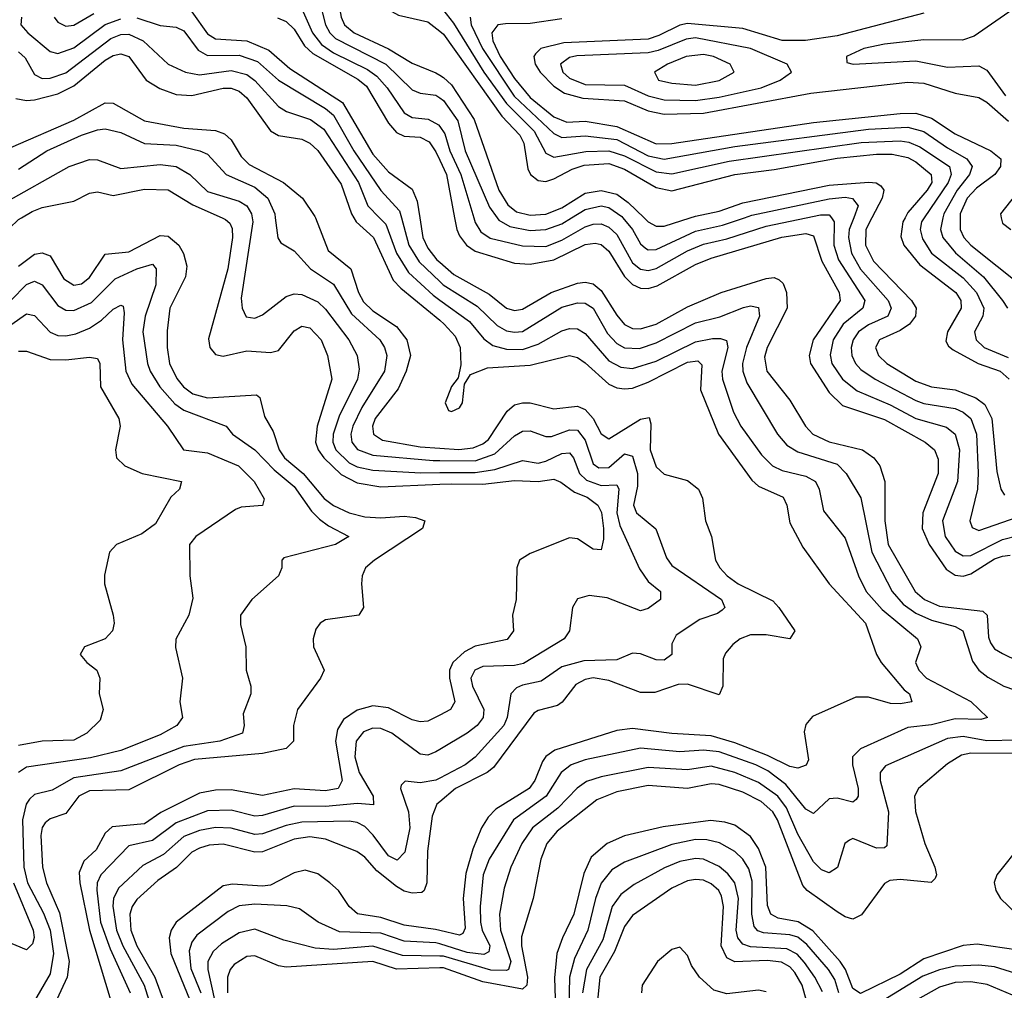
# Model space of a CAD drawing. Header units: inches. Extents: x 501365 to 657855, y 482276 to 547543.
# Tile 796 of 957: x 618933 to 621435, y 488037 to 490503. Entities that reach past the tile are written whole.
import ezdxf

# ---------------------------------------------------------------- set-up
doc = ezdxf.new("R2010")
doc.units = ezdxf.units.IN
doc.header["$MEASUREMENT"] = 0
for name, color, linetype in [('A6418', 7, 'Continuous'), ('A6419', 7, 'Continuous'), ('A6428', 7, 'Continuous'), ('A6429', 7, 'Continuous')]:
    doc.layers.add(name, color=color, linetype=linetype)

msp = doc.modelspace()

# ---------------------------------------------------------------- linework, layer by layer
at = {"layer": 'A6418', "color": 5}
for points, elevation in [([(618781.4, 490000), (618778, 489982), (618703, 489850), (618686.4, 489810), (618684.2, 489790), (618688.5, 489770), (618700.4, 489760.4), (618710, 489755.5), (618730, 489758.2), (618750, 489770.1), (618830, 489863.3), (618906.6, 489973.4), (618930, 489995.4), (618937.5, 490000)], 2620), ([(619446.8, 490000), (619455.9, 489996), (619466.4, 489986.4), (619472.5, 489972.5), (619473.2, 489950), (619461.7, 489870), (619412.4, 489692.4), (619415.8, 489670), (619430, 489652.6), (619450, 489648.6), (619510, 489661.8), (619570, 489657.2), (619590, 489662.4), (619630, 489712.3), (619650, 489724.5), (619670, 489720.5), (619698.4, 489690), (619714.5, 489650), (619726.3, 489590), (619688.3, 489470), (619684.2, 489430), (619691.1, 489410), (619705.4, 489390), (619750, 489347.3), (619790, 489326.3), (619850, 489316.2), (620000, 489322.6)], 2620), ([(619523.1, 490000), (619524.9, 489990), (619495.7, 489795.7), (619498.2, 489770), (619508.6, 489748.6), (619530, 489745), (619550, 489753.3), (619610, 489800.3), (619630, 489806.5), (619650, 489804.9), (619690, 489786.2), (619710, 489767.9), (619769, 489690), (619790.5, 489650), (619795.6, 489615.6), (619790.7, 489590), (619744.2, 489495.8), (619729.4, 489450), (619728.5, 489430), (619735.8, 489410), (619770, 489377.2), (619790, 489366.9), (619830, 489358.8), (619952.2, 489352.2), (620000, 489352.3)], 2640), ([(619582.1, 490000), (619588.6, 489948.6), (619596.1, 489936.1), (619630, 489915.9), (619671.7, 489870), (619730, 489830.9), (619776.2, 489756.2), (619847.7, 489690), (619859.9, 489670), (619865.3, 489650), (619859.5, 489610), (619801.8, 489518.2), (619778.9, 489470), (619774.5, 489450), (619776.9, 489430), (619791.2, 489411.2), (619830, 489397), (619983.1, 489383.1), (620000, 489383)], 2660), ([(619684.3, 490000), (619716.5, 489916.5), (619773.9, 489870), (619793.5, 489810), (619806.4, 489786.4), (619830, 489763.3), (619890, 489723.4), (619916.7, 489690), (619925.4, 489650), (619914.9, 489610), (619894.3, 489565.7), (619836, 489490), (619829, 489470), (619831.7, 489450), (619854.9, 489434.9), (619950, 489417.8), (620000, 489414.4)], 2680), ([(619781.7, 490000), (619787.4, 489990), (619832.1, 489950), (619881.8, 489841.8), (619900.9, 489820.9), (620000, 489739.5)], 2720), ([(619847.1, 490000), (619863.4, 489983.4), (619890.2, 489910.2), (619920.8, 489860.8), (619983, 489803), (620000, 489790.8)], 2740), ([(619902.7, 490000), (619921.6, 489930), (619947.8, 489887.8), (620000, 489838.1)], 2760), ([(619949.1, 490000), (619956.9, 489950), (619970, 489922.8), (619993.1, 489893.1), (620000, 489887.1)], 2780), ([(618930, 489876.9), (618970, 489907.6), (618990, 489911.3), (619010, 489903.6), (619044.9, 489844.9), (619070, 489828.4), (619090, 489832.3), (619110, 489848.2), (619150, 489907.8), (619210, 489913.1), (619290, 489955.3), (619310, 489953.4), (619337.2, 489930), (619349.1, 489909.1), (619357.3, 489877.3), (619353.9, 489850), (619314.4, 489770), (619307.5, 489712.5), (619307.3, 489670), (619313.4, 489630), (619331.8, 489591.8), (619348.7, 489570), (619372.4, 489552.4), (619410, 489542.5), (619534.7, 489550), (619543.2, 489543.2), (619554.7, 489494.7), (619576.5, 489456.5), (619591.8, 489410), (619605.9, 489390), (619653.2, 489350), (619706.8, 489286.8), (619730, 489268.4), (619770, 489250.5), (619810, 489239.7), (619850, 489237.1), (619910, 489241.8), (619938.5, 489238.5), (619962, 489230), (619955.9, 489210), (619833.9, 489130), (619811.8, 489110), (619803.2, 489090), (619801.1, 489070), (619806.3, 489010), (619794.9, 488990), (619710, 488978.2), (619696, 488970), (619685.3, 488954.7), (619678.8, 488930), (619679.7, 488910), (619706, 488850), (619696.8, 488830), (619638.8, 488750), (619628.1, 488710), (619628.6, 488670), (619610, 488650.9), (619550, 488638.9), (619376.5, 488623.5), (619337.7, 488610), (619210, 488545.9), (619110, 488543.4), (619083, 488530), (619050, 488486.1), (619010, 488472.2), (618997.6, 488462.4), (618989.4, 488450.6), (618986, 488430), (618990.3, 488350), (619001.2, 488310), (619033.9, 488233.9), (619058, 488110), (619053.6, 488070), (619015.8, 487990)], 2580), ([(618910, 489790.1), (618950, 489830.8), (618970, 489838.7), (618989.5, 489829.5), (619030, 489776.7), (619050, 489765.1), (619070, 489764.4), (619115.5, 489784.5), (619175.2, 489844.8), (619230.5, 489870.5), (619270, 489882.4), (619279.1, 489870), (619278.4, 489830), (619251.6, 489750), (619245.4, 489710), (619257.5, 489630), (619264.1, 489610), (619288.6, 489570), (619326.9, 489526.9), (619350, 489510.8), (619457.5, 489470), (619473.4, 489450), (619530, 489410.6), (619579.2, 489359.2), (619630, 489316.9), (619674.6, 489254.6), (619694.2, 489234.2), (619717.1, 489217.1), (619768.9, 489190), (619734.9, 489170), (619604.1, 489135.9), (619598.9, 489130), (619598.6, 489110), (619590.2, 489090), (619522.8, 489030), (619493.8, 488990), (619493.7, 488966.3), (619507.5, 488910), (619508, 488850), (619520.2, 488810), (619520.2, 488790), (619500.9, 488739.1), (619503.5, 488710), (619498.8, 488690), (619441.3, 488670), (619350, 488656.5), (619190, 488594.8), (619070, 488577.1), (619014.8, 488545.2), (618970, 488534.2), (618957.5, 488522.5), (618949.2, 488510), (618939.8, 488470), (618943.2, 488350), (618952.5, 488310), (618993, 488233), (619010, 488189.4), (619018.6, 488130), (619010, 488078.3), (618970, 488009.9)], 2560), ([(618910, 489727.7), (618950, 489755.7), (618970, 489751.9), (619010, 489709.7), (619030, 489700.5), (619050, 489699.6), (619075.1, 489704.9), (619110, 489719.8), (619140.4, 489739.6), (619170, 489767.5), (619190, 489778.1), (619195.5, 489775.5), (619198.5, 489758.5), (619194.1, 489690), (619202.4, 489610), (619217.5, 489577.5), (619308.6, 489470), (619348.6, 489410), (619410, 489402.9), (619488.5, 489370), (619528.3, 489330), (619553.9, 489286.1), (619550, 489269.2), (619495.5, 489264.5), (619481, 489259), (619380.6, 489190), (619363.8, 489170), (619365.3, 489090), (619373, 489033), (619362.7, 488990), (619329.4, 488929.4), (619328.2, 488908.2), (619346, 488830), (619339.3, 488770), (619346.7, 488730), (619332, 488710), (619290, 488686.2), (619190, 488646.3), (619112.2, 488627.8), (618950, 488603.5), (618929.4, 488590.6)], 2540), ([(618930, 489661.3), (618950, 489661.3), (619010, 489640.1), (619050, 489639.2), (619110, 489646), (619130, 489642), (619136.3, 489630), (619137.8, 489570), (619184.8, 489490), (619188.4, 489470), (619175.8, 489410), (619178.5, 489390), (619199.5, 489370), (619243.7, 489350), (619343.7, 489330), (619339.2, 489310), (619316.8, 489290), (619277.4, 489222.6), (619242.9, 489197.1), (619178.7, 489170), (619160.8, 489150), (619148.2, 489091.8), (619148, 489070), (619170.2, 488990), (619172.6, 488970), (619168.9, 488950), (619150, 488929.8), (619097.3, 488910), (619086.4, 488890), (619103.1, 488870), (619128.7, 488850), (619136.5, 488830), (619134.9, 488790), (619144.4, 488750), (619137.1, 488722.9), (619103.5, 488690), (619070, 488672.5), (618990, 488670.3), (618930, 488658.7)], 2520), ([(620000, 488736.1), (619970, 488720.7), (619950, 488719.2), (619930, 488724.5), (619870, 488754.3), (619830, 488759.4), (619790, 488748.8), (619755.2, 488724.8), (619740.5, 488699.5), (619735, 488670), (619752, 488570), (619742.1, 488550), (619710, 488543.4), (619630, 488548.6), (619550, 488531.6), (619470, 488546.2), (619430, 488545.7), (619390, 488537.8), (619291.3, 488488.7), (619250, 488459.8), (619167.8, 488452.2), (619150, 488435.8), (619126.6, 488393.4), (619095.4, 488364.6), (619083.7, 488336.3), (619085.1, 488310), (619110.2, 488190), (619163.9, 488010)], 2620), ([(620000, 488648.7), (619990, 488642.7), (619970, 488634), (619950, 488636.9), (619878, 488690), (619850, 488702.1), (619830, 488702.8), (619806.4, 488693.6), (619787.6, 488670), (619784.2, 488630), (619795.7, 488590), (619831.3, 488530), (619832, 488508), (619791.2, 488511.2), (619710, 488503.8), (619630, 488504.5), (619550, 488480.8), (619530, 488479.7), (619470, 488494.6), (619410, 488492.5), (619330, 488462.3), (619270, 488417.5), (619210, 488403.7), (619138.6, 488330), (619129.8, 488310.2), (619128.6, 488291.4), (619138.1, 488210), (619162.4, 488142.4), (619213, 488030)], 2640), ([(620000, 488576), (619990, 488570.7), (619950, 488563.6), (619912.1, 488567.9), (619901.7, 488558.3), (619900.5, 488550), (619921.1, 488490), (619924.2, 488450), (619911.8, 488388.2), (619892.2, 488367.8), (619870, 488378.4), (619831.3, 488431.3), (619810, 488452.8), (619790, 488463), (619770, 488466.9), (619650, 488464.4), (619610, 488455.5), (619550, 488434.1), (619530, 488432.9), (619470, 488448.7), (619430, 488450.8), (619390, 488443.2), (619350, 488427.7), (619297.9, 488382.1), (619245.7, 488354.3), (619183.5, 488296.5), (619171.3, 488270), (619169.1, 488250.9), (619178.6, 488190), (619194.6, 488150), (619249.4, 488050), (619286.5, 487930)], 2660), ([(620000, 488516), (619992.9, 488510), (619981.1, 488478.9), (619969, 488390), (619967.2, 488310), (619960.9, 488290), (619954.6, 488285.4), (619930, 488283.9), (619910, 488288.8), (619890, 488300.4), (619840.6, 488340.6), (619810, 488375.4), (619789.5, 488389.4), (619710, 488420.7), (619670, 488426.9), (619630, 488420.9), (619550, 488388.9), (619530, 488387.4), (619450, 488408.2), (619414.3, 488405.7), (619390, 488398.1), (619370, 488387.4), (619331.2, 488348.8), (619284, 488316), (619230, 488267.3), (619218.1, 488250), (619212.4, 488230), (619215.5, 488190), (619230.6, 488150), (619275.9, 488070), (619320.4, 487950)], 2680), ([(620000, 488188.4), (619989, 488191), (619910, 488201.9), (619850, 488222), (619790.7, 488230.7), (619770, 488249.4), (619742.5, 488290), (619721.2, 488310), (619690, 488332.6), (619658.2, 488341.8), (619630, 488335.5), (619570, 488303.6), (619550, 488301.3), (619473.1, 488306.9), (619450, 488301.9), (619330.5, 488210), (619317.8, 488190), (619312.8, 488170), (619316.7, 488130), (619366.3, 488010)], 2720), ([(618917.2, 488310), (618966.8, 488190), (618969.1, 488170.9), (618965.1, 488154.9), (618950, 488139.8), (618850, 488180.7)], 2540), ([(620000, 488154.7), (619990, 488157.8), (619910, 488162), (619850, 488182.2), (619745.1, 488185.1), (619690.9, 488210), (619643.6, 488243.6), (619611.2, 488251.2), (619530, 488255.7), (619490, 488251.5), (619462.8, 488237.3), (619382.8, 488177.2), (619370, 488159.2), (619363.2, 488136.8), (619367.5, 488092.5), (619392.7, 488030)], 2740), ([(620000, 488123.7), (619905.6, 488125.6), (619830, 488148.9), (619730, 488140.3), (619683.8, 488143.8), (619604.3, 488164.3), (619530, 488192.4), (619490, 488182.7), (619445.4, 488154.6), (619424.3, 488135.7), (619411.2, 488110), (619410.5, 488090), (619437.4, 487970)], 2760), ([(620000, 488093.9), (619890, 488090.9), (619830, 488110), (619610, 488095.2), (619590, 488098.7), (619530, 488124.5), (619510, 488122.6), (619477.4, 488102.6), (619467.4, 488090), (619461.1, 488070), (619460.7, 488030)], 2780)]:
    msp.add_lwpolyline(points, dxfattribs=dict(at, elevation=elevation))
at = {"layer": 'A6419', "color": 5}
for points, elevation in [([(620000, 490737.7), (619984.4, 490744.4), (619930, 490791.7), (619910, 490798.6), (619890, 490798.8), (619750, 490758.4), (619624.8, 490675.2), (619518.8, 490630), (619531.7, 490610), (619550, 490602.2), (619570, 490597.7), (619630, 490597.6), (619670, 490583.2), (619693.8, 490553.8), (619709.9, 490489.9), (619720.4, 490470), (619735.4, 490455.4), (619862.9, 490390), (619930, 490324.8), (619950, 490316.7), (619990, 490311.7), (620000, 490304.8)], 2860), ([(620000, 490690.5), (619990, 490691.3), (619970, 490698.2), (619915.6, 490735.6), (619890, 490741.4), (619810, 490728.7), (619770, 490717.3), (619730, 490693.2), (619710.4, 490669.6), (619705.5, 490650), (619710.4, 490630), (619738.3, 490570), (619749.6, 490510), (619758.5, 490490), (619782.5, 490470), (619869.5, 490429.5), (619930, 490392.6), (619990, 490368.3), (620000, 490362.5)], 2880), ([(620000, 490611.7), (619970, 490609.2), (619890, 490619.7), (619868, 490612), (619855.2, 490590), (619852.2, 490570), (619855.6, 490550), (619869, 490529), (619895.3, 490515.3), (619970, 490497.8), (620000, 490474.3)], 2920), ([(619020.6, 490510), (619030, 490497.2), (619050, 490487.1), (619070, 490489.8), (619121.1, 490518.9)], 2780), ([(619370, 490523.1), (619410, 490467.5), (619430, 490455), (619510, 490449.6), (619566.2, 490426.2), (619619.1, 490379.1), (619752.7, 490292.7), (619830, 490161.3), (619870, 490116.7), (619930, 490072.3), (619942.5, 490042.5), (619949.1, 490000)], 2780), ([(619650, 490530.7), (619676.5, 490470), (619700, 490440), (619730, 490419.4), (619816.8, 490376.8), (619840.1, 490360.1), (619866.8, 490330), (619910, 490266.5), (619930, 490254.8), (619970.3, 490250.3), (619996.6, 490236.6), (620000, 490231.7)], 2840), ([(618937, 490510), (618935.4, 490490), (618953.2, 490470), (619010, 490422.9), (619030, 490417.8), (619070, 490432), (619150, 490491.4), (619190, 490505.8)], 2760), ([(619230, 490508.1), (619290, 490488.6), (619330, 490484.1), (619350, 490475.4), (619385.9, 490425.9), (619410, 490412.8), (619490, 490413.6), (619537.1, 490397.1), (619590, 490349.8), (619710, 490277.6), (619730, 490260.7), (619782.1, 490170), (619850, 490068.9), (619897.9, 490017.9), (619902.7, 490000)], 2760), ([(619587.8, 490507.8), (619610, 490498.7), (619630, 490478.9), (619656.6, 490436.6), (619677.3, 490417.3), (619791.9, 490351.9), (619814.3, 490334.3), (619870, 490240.5), (619890, 490216.4), (619910, 490207.6), (619950, 490205.1), (619973.1, 490193.1), (619990, 490167.8), (620000, 490146.5)], 2820), ([(618930, 490421.4), (618946.5, 490406.5), (618970, 490363.8), (618990, 490354), (619010, 490354.7), (619050, 490368), (619164.1, 490455.9), (619190, 490465.6), (619210, 490466.7), (619246.3, 490450), (619310, 490390.1), (619353.8, 490370), (619390, 490363.6), (619470, 490374), (619510, 490363.9), (619530, 490348.8), (619590, 490282.9), (619610.3, 490270.3), (619671.6, 490250), (619705.5, 490225.5), (619794, 490090), (619817.6, 490030), (619847.1, 490000)], 2740), ([(618923.1, 490303.1), (618950, 490297.9), (618970, 490300), (619030, 490314.8), (619070, 490335.2), (619150, 490400.7), (619170, 490412.3), (619190, 490416.7), (619210, 490409.7), (619254, 490350), (619288.7, 490328.7), (619330, 490313.3), (619370, 490310.5), (619450, 490329.6), (619470, 490329), (619490, 490321.5), (619510, 490304.8), (619570, 490220.8), (619590, 490209.4), (619650, 490199.8), (619670, 490189.7), (619690, 490170.8), (619750, 490085.7), (619776, 490010), (619781.7, 490000)], 2720), ([(618910, 490178.8), (619070, 490248), (619150, 490291.9), (619170, 490291), (619250, 490246.6), (619350, 490227.3), (619430, 490221.7), (619453.2, 490213.2), (619470, 490197.8), (619495.8, 490155.8), (619515.5, 490135.5), (619602.9, 490090), (619651, 490050), (619683.1, 490003.1), (619684.3, 490000)], 2680), ([(618930, 490123.9), (619001.7, 490170), (619090, 490209.8), (619130, 490223.9), (619150, 490225.6), (619190, 490216.9), (619250, 490189.1), (619330, 490184.8), (619390.5, 490170.5), (619410, 490161.3), (619457.2, 490110), (619530, 490077.6), (619563.4, 490050), (619580.8, 490010), (619582.1, 490000)], 2660), ([(618890, 490035.2), (619058.2, 490130), (619110, 490148.4), (619130, 490147.1), (619190, 490124.9), (619290, 490135.8), (619330, 490130.4), (619365.1, 490110), (619410, 490066.9), (619490, 490042.1), (619509.6, 490030), (619521.4, 490010), (619523.1, 490000)], 2640), ([(618937.5, 490000), (618964, 490016), (618990, 490026), (619070, 490041.9), (619110, 490062.7), (619130, 490066.2), (619170, 490056.2), (619250, 490072.4), (619310, 490070.7), (619372.6, 490032.6), (619446.8, 490000)], 2620)]:
    msp.add_lwpolyline(points, dxfattribs=dict(at, elevation=elevation))
at = {"layer": 'A6428', "color": 5}
for points, elevation in [([(620037.8, 490000), (620043.4, 489970), (620050, 489953.8), (620067.9, 489930), (620090, 489915), (620190, 489884.9), (620230, 489882), (620290, 489893), (620370, 489932.2), (620395.4, 489935.4), (620410, 489932.2), (620430, 489915.5), (620470, 489851), (620490, 489830.8), (620510, 489821.1), (620530, 489820.3), (620552.9, 489827.1), (620650, 489881.4), (620690, 489897.4), (620869.4, 489950.6), (620930, 489959.7), (620950, 489954), (620971.4, 489890), (621014.8, 489810), (621017.8, 489790), (620949, 489690), (620938.6, 489650), (620942.4, 489630), (620990, 489556.2), (621023.3, 489523.2), (621130, 489487.6), (621233.4, 489430), (621257, 489410), (621266.6, 489386.6), (621266.5, 489350), (621227.7, 489250), (621226.3, 489210), (621244.1, 489170), (621286.8, 489106.8), (621310, 489091.7), (621330, 489089.1), (621350, 489094.9), (621410, 489132.9), (621430, 489140), (621450, 489142.4)], 2820), ([(620086.5, 490000), (620090, 489988.2), (620104.5, 489964.5), (620128.1, 489948.1), (620210, 489928.5), (620270, 489927), (620310, 489942.9), (620370, 489976.8), (620390, 489983.9), (620410, 489984.3), (620430, 489976), (620450, 489957.2), (620490, 489885.8), (620510, 489869.1), (620530, 489865.7), (620550, 489871), (620630, 489916), (620670, 489932.8), (620730, 489946.2), (620830, 489978.8), (620931, 490000)], 2840), ([(620145.8, 490000), (620150, 489994.3), (620178.1, 489978.1), (620230, 489968), (620270, 489969.8), (620310, 489984.7), (620335.2, 490000)], 2860), ([(620465.6, 490000), (620489.8, 489970), (620510, 489933.9), (620522.8, 489922.8), (620530, 489918.5), (620550, 489919.4), (620650, 489966), (620719, 489981), (620774.6, 490000)], 2860), ([(620519.5, 490000), (620530, 489989.7), (620550, 489979), (620570, 489978.8), (620636.2, 490000)], 2880), ([(620995.5, 490000), (621002.7, 489990), (621001.4, 489930), (621013.2, 489893.2), (621080.2, 489790), (621075.3, 489770), (621025.7, 489730), (620999.8, 489690), (620992, 489652), (620996.7, 489630), (621023.7, 489590), (621060.5, 489560.6), (621144.6, 489524.6), (621210, 489490), (621287.7, 489467.7), (621309.8, 489449.8), (621321.2, 489410), (621316.2, 489330), (621278, 489230), (621284.9, 489190), (621310, 489152.4), (621330, 489140.6), (621350, 489141.4), (621430, 489182.4), (621470, 489192.5)], 2840), ([(621052, 490000), (621040.9, 489970), (621038.7, 489950), (621046.6, 489910), (621069.6, 489869.6), (621139.3, 489790), (621147.4, 489770), (621139.2, 489750), (621090, 489727.7), (621064.2, 489710), (621050.9, 489690), (621045.7, 489670), (621047.5, 489650), (621056.5, 489630), (621070, 489614.4), (621106.5, 489590), (621210, 489535.4), (621230, 489527.8), (621310, 489515.4), (621330, 489506.4), (621350, 489490), (621363.8, 489450), (621368.3, 489351.7), (621366.8, 489310), (621347.5, 489230), (621352.9, 489212.9), (621370, 489204.9), (621470, 489239.6)], 2860), ([(621098.3, 490000), (621082.8, 489970), (621081.9, 489930), (621102, 489890), (621199.1, 489790), (621210.4, 489770), (621209.1, 489750), (621193.9, 489730), (621170, 489713.6), (621117.4, 489690), (621107.6, 489670), (621110, 489663.2), (621115.4, 489650), (621136.5, 489630), (621210, 489584.8), (621250, 489570.3), (621310, 489562.8), (621362.4, 489542.4), (621385.6, 489525.6), (621403.1, 489490), (621415.4, 489355.4), (621425.9, 489310), (621435.4, 489295.4)], 2880), ([(621182.7, 490000), (621177.3, 489990), (621172, 489952), (621179.8, 489930), (621220.5, 489880.5), (621312, 489810), (621324.2, 489790), (621325.1, 489770), (621290.1, 489710), (621286.5, 489686.5), (621293.3, 489673.3), (621304.5, 489664.5), (621368.1, 489630), (621424.5, 489610), (621447.3, 489590)], 2920), ([(621231.4, 490000), (621224.6, 489990), (621221.3, 489970), (621226.6, 489946.6), (621250.1, 489910), (621330, 489847.1), (621364.4, 489810), (621382.8, 489770), (621380.2, 489750), (621358.9, 489710), (621363, 489690), (621383.9, 489670), (621444.7, 489644.7)], 2940), ([(621278.9, 490000), (621272.6, 489970), (621278.7, 489950), (621310.5, 489910.5), (621382.3, 489850), (621429.8, 489790), (621443.1, 489770)], 2960), ([(621322.9, 490000), (621322.7, 489970), (621332.2, 489950), (621349.5, 489930), (621483.4, 489823.4)], 2980), ([(621427.1, 490000), (621430, 489986.5), (621451.3, 489970)], 3020), ([(620000, 489887.1), (620035.8, 489855.8), (620125.7, 489805.7), (620170, 489770.7), (620190, 489764), (620210, 489767.6), (620283.1, 489810), (620350, 489833.9), (620370, 489836.7), (620390, 489832.2), (620410, 489815.5), (620450, 489752.1), (620470, 489728.7), (620490, 489718.8), (620510, 489717.5), (620550, 489729.8), (620630, 489773.7), (620715.4, 489810), (620830, 489846), (620850, 489848.4), (620862.4, 489842.4), (620872.6, 489832.7), (620881.7, 489810), (620883.1, 489770), (620832, 489670), (620825.5, 489645.5), (620831.3, 489610), (620890, 489536.6), (620929.4, 489470), (620948.3, 489450), (620990, 489431), (621074.6, 489410), (621102.9, 489390), (621118.7, 489370), (621131.4, 489330), (621131.2, 489230), (621140, 489170), (621208.6, 489050), (621232.2, 489030), (621270, 489013.3), (621380.2, 489000.2), (621390.8, 488990), (621394.2, 488934.3), (621399.6, 488919.6), (621410, 488904.8), (621430, 488893), (621552.9, 488832.9)], 2780), ([(620000, 489838.1), (620009.2, 489829.2), (620095.2, 489775.2), (620146.4, 489726.4), (620170, 489712.6), (620190, 489708.9), (620210, 489711.3), (620310, 489772.4), (620350, 489784.1), (620370, 489782.6), (620390.1, 489770), (620426, 489706), (620450, 489680.4), (620470, 489669.8), (620507.7, 489667.7), (620550, 489682), (620650, 489732.8), (620711.7, 489748.3), (620771.7, 489771.6), (620790, 489775.8), (620810, 489771.7), (620813.1, 489750), (620780, 489670), (620769.5, 489630), (620770.6, 489610), (620780.7, 489580.7), (620858.5, 489450), (620882.3, 489422.3), (620910, 489405.4), (621010, 489373.7), (621033.1, 489350), (621070, 489288.1), (621097.8, 489150), (621149.7, 489050), (621178.1, 489018.1), (621210, 488995.2), (621250, 488977), (621310, 488960.9), (621329.5, 488950), (621353.6, 488873.6), (621370.1, 488850.1), (621392.7, 488832.7), (621433.6, 488810), (621490, 488790.4)], 2760), ([(620000, 489790.8), (620076, 489736), (620112.1, 489692.1), (620135.2, 489675.2), (620170, 489666), (620210, 489665.6), (620250, 489678.6), (620310, 489712.6), (620330, 489718.4), (620350, 489717.9), (620370, 489705.9), (620430, 489636.1), (620460.2, 489620.2), (620490, 489617.3), (620550, 489635.3), (620650, 489684.6), (620692.9, 489692.9), (620713.4, 489693.5), (620728.4, 489688.4), (620732.2, 489670), (620717.3, 489610), (620718.5, 489590), (620746.2, 489506.2), (620765.4, 489470), (620817.4, 489397.4), (620846, 489370), (620870, 489357.9), (620930, 489343.3), (620955.1, 489330), (620964.2, 489310), (620974.9, 489254.9), (621030, 489185.6), (621063.9, 489090), (621083.4, 489050), (621124.6, 489004.6), (621214.6, 488930), (621222.7, 488910), (621209.4, 488870), (621217.2, 488850), (621237.3, 488830), (621350, 488770.8), (621392.4, 488730), (621375, 488725), (621310, 488727), (621250, 488711.5), (621190, 488704.6), (621069.4, 488650.6), (621049, 488630), (621048.9, 488610), (621063.4, 488550), (621063.1, 488530), (621058.4, 488521.5), (621050, 488514.6), (621010, 488525.3), (620990, 488523.7), (620950, 488485.8), (620930, 488497.2), (620879.8, 488559.8), (620834.1, 488594.1), (620803.6, 488610), (620710, 488642.9), (620670, 488647.1), (620610, 488643.1), (620510, 488652), (620370, 488622.8), (620334.5, 488610), (620308.6, 488590), (620270.2, 488529.8), (620187.7, 488470), (620125.6, 488370), (620110.3, 488330), (620103.1, 488250), (620103.3, 488210), (620108, 488190), (620127.6, 488150), (620125.2, 488134.8), (620112.5, 488127.5), (620070, 488132.9), (620000, 488154.7)], 2740), ([(620000, 489739.5), (620011.5, 489730), (620039.3, 489699.3), (620051.6, 489670), (620053.6, 489626.4), (620046.7, 489593.3), (620030, 489571.1), (620013.8, 489530), (620022.6, 489510), (620030, 489507.5), (620050, 489516.9), (620057.9, 489530), (620062.9, 489577.1), (620078.4, 489601.6), (620121.6, 489618.4), (620230, 489625.3), (620330, 489650.1), (620350, 489645.2), (620370, 489631.1), (620430, 489577.4), (620450, 489567.8), (620470, 489565.1), (620490, 489567.4), (620530, 489581.9), (620630, 489633.1), (620656.3, 489636.4), (620666.3, 489626.3), (620662.5, 489562.5), (620708.4, 489450), (620792.8, 489332.8), (620810, 489317.7), (620873.1, 489290), (620882.1, 489270), (620890, 489224.7), (620923.1, 489163.1), (620989.6, 489070), (621082.2, 488970), (621110.4, 488890), (621121.9, 488870), (621180, 488800), (621193.7, 488790), (621199.5, 488770), (621170, 488764.4), (621145.9, 488765.9), (621090, 488781.8), (621057.9, 488782.1), (620947.2, 488732.8), (620930, 488712.6), (620926.3, 488693.7), (620937.5, 488622.5), (620930.9, 488609.1), (620910, 488601.3), (620890, 488605.3), (620833.3, 488633.3), (620750, 488665.4), (620690, 488683.5), (620590, 488689.3), (620490, 488701.7), (620450, 488696.7), (620292.7, 488647.3), (620270, 488630.6), (620261.5, 488618.5), (620241.4, 488570), (620227.7, 488550), (620142.5, 488497.5), (620123, 488477), (620106.3, 488450), (620084.2, 488395.8), (620066.4, 488333.5), (620059.6, 488270), (620065.1, 488194.9), (620058.8, 488181.2), (620050, 488176.6), (620000, 488188.4)], 2720), ([(620000, 489414.4), (620048.9, 489411.1), (620084.8, 489415.2), (620110, 489425.3), (620123.7, 489436.3), (620171.4, 489508.6), (620190, 489524.8), (620210, 489530), (620230, 489529.4), (620290, 489514.5), (620350, 489521.1), (620357.9, 489517.9), (620370, 489512.8), (620389.8, 489490), (620410, 489450.7), (620430, 489437.8), (620510, 489488.4), (620532.1, 489492.1), (620536.3, 489476.3), (620534.7, 489410), (620550, 489366.7), (620570, 489348.1), (620630, 489332.5), (620657.5, 489310), (620667.5, 489287.5), (620675.7, 489230), (620690.8, 489190), (620700.6, 489130), (620712.1, 489110), (620730.1, 489090), (620758.1, 489070), (620846.3, 489026.3), (620862.2, 489010), (620902.4, 488950), (620890, 488929.9), (620830, 488939.7), (620790, 488940.1), (620763.2, 488930), (620744.6, 488915.4), (620726.2, 488893.8), (620720.7, 488879.3), (620719.9, 488810), (620710, 488787.5), (620630, 488814.8), (620606.3, 488813.7), (620546.4, 488793.6), (620510, 488793.5), (620430, 488824), (620390, 488830.6), (620370, 488826.5), (620346, 488814), (620311.3, 488768.7), (620299.5, 488760.5), (620250, 488748), (620239.2, 488740.8), (620137.1, 488602.9), (620120.8, 488590), (620040.5, 488550), (620000, 488516)], 2680), ([(620000, 489383), (620090, 489382.5), (620140.1, 489399.9), (620190, 489446.2), (620210, 489458.1), (620230, 489458.9), (620270, 489444.4), (620284.5, 489444.5), (620330, 489460.8), (620350, 489460.5), (620370, 489435.1), (620390, 489374.6), (620404.4, 489364.4), (620430, 489365.7), (620470, 489400.5), (620490, 489394), (620502.8, 489350), (620502.3, 489317.7), (620492.5, 489270), (620500.3, 489250), (620549.1, 489209.1), (620576, 489136), (620590, 489116.3), (620715.9, 489030), (620724.4, 489010), (620717.5, 489002.4), (620705.9, 488994.1), (620661.2, 488978.8), (620600.7, 488939.3), (620590, 488917), (620590.1, 488890), (620570, 488875.7), (620550, 488876.5), (620510, 488891.8), (620490, 488893.7), (620450, 488876.2), (620366.1, 488873.9), (620310, 488858.5), (620258, 488822), (620210, 488812.3), (620194.9, 488805.1), (620180.8, 488790), (620171.6, 488730), (620162.8, 488710), (620090, 488628.9), (620064.6, 488610), (620000, 488576)], 2660), ([(620000, 489352.3), (620090, 489352.4), (620139.7, 489360.3), (620210, 489383.3), (620250, 489376.7), (620270, 489381.3), (620310, 489400.7), (620330, 489402.5), (620340.1, 489390), (620355.5, 489350), (620373.3, 489333.3), (620410, 489319.9), (620450, 489321.4), (620455.2, 489310), (620449.9, 489250), (620458.1, 489218.1), (620507.5, 489107.5), (620530, 489075.6), (620561.3, 489050), (620561.5, 489030), (620530, 489006.8), (620510, 489001), (620425.5, 489034.5), (620380.1, 489039.9), (620350, 489031.8), (620337.1, 489010), (620329.5, 488950), (620316.6, 488930), (620212.6, 488867.4), (620190, 488862.6), (620110, 488859.6), (620089.2, 488850), (620079.3, 488830), (620083.4, 488810), (620112.1, 488750), (620110.4, 488730), (620095.4, 488710), (620070, 488690.3), (620000, 488648.7)], 2640), ([(620000, 489322.6), (620030, 489323.9), (620110, 489322.8), (620190, 489332), (620250, 489329.8), (620290, 489335.6), (620308.1, 489328.1), (620342.8, 489302.8), (620374.6, 489290), (620402.1, 489270), (620410.8, 489250.8), (620416.3, 489210), (620416.5, 489183.5), (620410, 489156.3), (620390, 489157.5), (620350, 489184), (620330, 489186.6), (620230, 489146.7), (620202.6, 489130), (620196, 489110), (620194.5, 489030), (620185.4, 488990), (620187.3, 488950), (620171.6, 488928.4), (620090, 488911), (620062.7, 488897.3), (620033.3, 488870), (620025.2, 488850), (620024.6, 488830), (620038.2, 488770), (620027.3, 488750), (620000, 488736.1)], 2620), ([(621467.4, 488672.6), (621390, 488670.7), (621330, 488681.6), (621290, 488676.9), (621132.5, 488607.5), (621119, 488590), (621119.2, 488570), (621140.6, 488490), (621135.9, 488404.1), (621130, 488399.2), (621110, 488398.4), (621050, 488422.2), (621041.3, 488418.7), (621029.6, 488410), (621010.9, 488349.1), (620990, 488335.4), (620970, 488342.9), (620950, 488363.4), (620910, 488433.2), (620880.9, 488500.9), (620859.6, 488530), (620810, 488565.2), (620750.4, 488590), (620690, 488606), (620630, 488597.4), (620530, 488603.4), (620410, 488579.6), (620373, 488567), (620349.3, 488550.7), (620300.5, 488499.5), (620235.7, 488450), (620208.8, 488410), (620181.1, 488350), (620163.9, 488296.1), (620151.6, 488230), (620154.9, 488190), (620180.7, 488110), (620175, 488090), (620170, 488086.9), (620130, 488087.7), (620010, 488123.5), (620000, 488123.7)], 2760), ([(621470, 488638.7), (621350, 488639), (621326, 488634), (621290, 488612.6), (621217.1, 488550), (621206.9, 488530), (621209.2, 488490.8), (621233.2, 488410), (621258.4, 488350), (621262.6, 488330), (621259.2, 488320.8), (621249.1, 488310.9), (621170, 488318.5), (621143.8, 488316.2), (621130, 488307.8), (621071.7, 488228.3), (621050, 488217.8), (621030, 488223.5), (621010, 488236.4), (620933.7, 488290), (620922.8, 488302.8), (620858.2, 488470), (620846.6, 488490), (620816.8, 488516.8), (620770, 488540.6), (620710, 488559.7), (620690, 488561.5), (620630, 488549.7), (620530, 488557.5), (620450, 488541), (620399.6, 488520.4), (620298.7, 488441.3), (620272, 488410), (620257.2, 488370), (620237.8, 488270), (620207.7, 488172.3), (620207.8, 488150), (620223.4, 488070), (620221.1, 488050), (620210, 488039.7), (620110, 488058.5), (620010, 488094.2), (620000, 488093.9)], 2780), ([(621470, 488138.5), (621366.2, 488153.8), (621330, 488150.3), (621230, 488116.4), (621170, 488078.1), (621069, 488029), (621050, 488041.5), (621030.9, 488090), (621017.6, 488110), (620948.3, 488188.3), (620911.1, 488211.1), (620859.9, 488219.9), (620841.5, 488230), (620832.6, 488252.6), (620828.6, 488350), (620810, 488397), (620790, 488427.9), (620750, 488456.3), (620724.4, 488464.4), (620688.1, 488468.1), (620568.2, 488451.8), (620470, 488429.6), (620425.2, 488410), (620384.9, 488375.1), (620366.2, 488333.8), (620341, 488230), (620311.7, 488170), (620297.9, 488130), (620291.5, 488068.5), (620295.5, 487964.5)], 2820), ([(621014.6, 488030), (621003.9, 488063.9), (620987.7, 488090), (620933.1, 488153.1), (620910, 488171.4), (620890, 488177.9), (620823.2, 488183.2), (620808.2, 488188.2), (620799.3, 488199.3), (620792.8, 488230), (620793.9, 488313.9), (620785.3, 488345.3), (620770.1, 488370.1), (620749.7, 488389.7), (620711.3, 488411.3), (620679, 488419), (620650, 488419.7), (620590, 488406.9), (620470, 488362.7), (620437.3, 488342.7), (620410.6, 488309.4), (620395.6, 488270), (620376.6, 488190), (620342.4, 488117.6), (620329.7, 488070), (620328.5, 487990)], 2840), ([(621479.7, 488410), (621415.8, 488330), (621409.2, 488310.8), (621412.9, 488290), (621425.5, 488270), (621466.9, 488230)], 2820), ([(620973, 488033), (620953.7, 488070), (620927.1, 488107.1), (620908.2, 488128.2), (620882.5, 488142.5), (620790, 488146.9), (620770, 488153.7), (620757.3, 488170), (620753.8, 488190), (620759.4, 488270), (620749.7, 488310), (620732.6, 488332.6), (620710, 488351.4), (620670.6, 488370), (620650, 488371.9), (620610, 488364.1), (620571.6, 488348.4), (620494.2, 488305.8), (620459.9, 488280.1), (620438.3, 488250), (620414.7, 488165.3), (620372.9, 488090), (620362.6, 488030)], 2860), ([(620943.3, 487970), (620921.3, 488050), (620902.3, 488082.3), (620890, 488096.2), (620868.6, 488108.6), (620832.2, 488112.2), (620750, 488109.3), (620730, 488119.2), (620715.4, 488150), (620721.4, 488250), (620716.2, 488276.2), (620709.2, 488290), (620690, 488307.7), (620670, 488316.7), (620650, 488318.7), (620630, 488315.2), (620590, 488296.7), (620490, 488226.9), (620470, 488198.5), (620444.2, 488135.7), (620407, 488070), (620400.9, 488010)], 2880), ([(620830, 488032.5), (620810, 488037.1), (620730, 488027.5), (620696.8, 488036.8), (620660.1, 488070), (620640.2, 488100.2), (620630, 488125.5), (620610, 488146.4), (620590, 488140.7), (620553.4, 488110), (620514.9, 488050), (620513, 488030)], 2920), ([(621491.4, 488071.4), (621410, 488096.5), (621370, 488100.8), (621310, 488098), (621270, 488089.2), (621227.4, 488072.6), (621115.9, 488004.1)], 2840), ([(621503.7, 488003.7), (621391.1, 488051.1), (621350, 488057.9), (621310, 488056.9), (621270, 488044.9), (621171.7, 487990)], 2860)]:
    msp.add_lwpolyline(points, dxfattribs=dict(at, elevation=elevation))
at = {"layer": 'A6429', "color": 5}
for points, elevation in [([(620000, 490547.3), (620006.7, 490530), (620034.8, 490494.8), (620112.5, 490370), (620169.9, 490290), (620240.4, 490220.4), (620270, 490164), (620290, 490154.3), (620371.7, 490168.3), (620430, 490170.5), (620470, 490157.8), (620550, 490116.5), (620590, 490111.4), (620735.9, 490144.1), (621070.9, 490190.9), (621170, 490195.3), (621192, 490192), (621220, 490180), (621295.3, 490130), (621300, 490110), (621292.5, 490090), (621231.4, 490000)], 2940), ([(621490, 490553.4), (621358.1, 490461.9), (621328.4, 490451.6), (621230, 490452.5), (621130, 490441), (621077.4, 490430), (621034, 490410), (621034.8, 490394.8), (621050.3, 490390.3), (621210, 490398.9), (621290, 490382.6), (621370, 490386.4), (621390, 490374.8), (621437.8, 490310)], 3040), ([(621230, 490519.8), (621010, 490462.5), (620929.5, 490450.5), (620870, 490450.6), (620770, 490481), (620630, 490493.5), (620610, 490489.8), (620557.1, 490462.9), (620530, 490454.3), (620315.4, 490444.6), (620256.6, 490430), (620243.2, 490416.8), (620239.1, 490410), (620242.9, 490390), (620255.5, 490370), (620290, 490334.2), (620316.8, 490316.8), (620363.9, 490303.9), (620470, 490297), (620530, 490271.5), (620570, 490263.2), (620670, 490265.5), (620943, 490317), (621190, 490344.3), (621230, 490342.3), (621310, 490316.7), (621370, 490305.7), (621390, 490293.9), (621445.2, 490245.2)], 3020), ([(620077.8, 490510), (620080.3, 490490), (620108.7, 490430), (620189.4, 490309.4), (620290, 490214.1), (620310, 490203.7), (620370, 490208.5), (620450, 490199.1), (620530, 490157.5), (620570, 490149.1), (620750, 490181.2), (621090, 490225.1), (621190, 490229.9), (621230, 490218.9), (621290, 490177.4), (621339.2, 490150), (621352.9, 490130), (621346.7, 490110), (621314.8, 490070), (621281, 490010), (621278.9, 490000)], 2960), ([(620310, 490505.3), (620230, 490493.6), (620167, 490493), (620148.1, 490490), (620132.1, 490470), (620135.4, 490450), (620153.4, 490410), (620190, 490353.9), (620230, 490306), (620290, 490256.7), (620323.3, 490243.3), (620370, 490245.2), (620450, 490232.2), (620550, 490188), (620590, 490188.5), (620950, 490242.3), (621170, 490265.4), (621210, 490265.8), (621250, 490253.1), (621310, 490212.9), (621400.3, 490170), (621426, 490150), (621425.1, 490130), (621410.6, 490110), (621364.4, 490075.6), (621340.3, 490050), (621323, 490010), (621322.9, 490000)], 2980), ([(620000, 490474.3), (620010, 490466.5), (620157.9, 490257.9), (620203.6, 490210), (620213.4, 490190), (620224.1, 490124), (620231, 490110), (620250, 490094.4), (620270, 490092.4), (620290, 490098.8), (620336.8, 490123.2), (620366.7, 490133.3), (620430, 490138), (620470, 490123.6), (620550, 490076.9), (620590, 490068.5), (620749.8, 490110), (620850, 490122.7), (621010, 490151.5), (621110, 490161.8), (621150, 490161.6), (621190, 490152.9), (621210, 490141.8), (621248.5, 490110), (621250.3, 490090), (621239.1, 490070), (621190, 490013.7), (621182.7, 490000)], 2920), ([(620000, 490362.5), (620010, 490356.8), (620030, 490337.7), (620087.2, 490250), (620150.5, 490070), (620173.3, 490033.3), (620195.4, 490015.4), (620230, 490006.3), (620270, 490009.3), (620310, 490024.9), (620370, 490062.4), (620410, 490069.7), (620450, 490059.6), (620479.2, 490039.2), (620519.5, 490000)], 2880), ([(620000, 490304.8), (620010, 490297.8), (620046.3, 490246.3), (620064.9, 490170), (620126.6, 490026.6), (620145.8, 490000)], 2860), ([(620000, 490231.7), (620012.9, 490212.9), (620025.8, 490170), (620053.8, 490110), (620086.5, 490000)], 2840), ([(620000, 490146.5), (620017.1, 490110), (620037.8, 490000)], 2820), ([(620636.2, 490000), (620650, 490004.4), (620710, 490017), (620770, 490037.8), (620990, 490082.6), (621090.4, 490090.4), (621109.2, 490089.2), (621121.3, 490081.3), (621129, 490070), (621124.1, 490050), (621098.3, 490000)], 2880), ([(621497.6, 490102.4), (621425, 490010), (621427.1, 490000)], 3020), ([(620774.6, 490000), (620793.5, 490006.5), (620990, 490048.1), (621030, 490052.4), (621049.2, 490049.2), (621063.1, 490030), (621052, 490000)], 2860), ([(620335.2, 490000), (620370, 490021.1), (620410, 490030), (620430, 490025.7), (620463.1, 490003.1), (620465.6, 490000)], 2860), ([(620931, 490000), (620967.7, 490007.7), (620990, 490007.8), (620995.5, 490000)], 2840)]:
    msp.add_lwpolyline(points, dxfattribs=dict(at, elevation=elevation))
for points, elevation in [([(620650, 490457.2), (620625.9, 490454.1), (620554.8, 490425.2), (620530, 490419.5), (620348.5, 490411.5), (620330, 490407.3), (620307.2, 490390), (620312.5, 490370), (620330, 490354.4), (620370, 490339.1), (620470, 490337.3), (620530, 490309.5), (620570, 490299.9), (620650, 490297.7), (620710, 490306.4), (620816.8, 490330), (620865.4, 490350), (620894.3, 490370), (620882.7, 490390), (620790, 490429.9)], 3040), ([(620670, 490415.3), (620626, 490410), (620578.7, 490390), (620545.6, 490370), (620555.6, 490350), (620590, 490342.1), (620650, 490337.1), (620710, 490348.6), (620748.4, 490370), (620738.5, 490390), (620696, 490410)], 3060)]:
    msp.add_lwpolyline(points, close=True, dxfattribs=dict(at, elevation=elevation))

doc.saveas('drawing.dxf')
